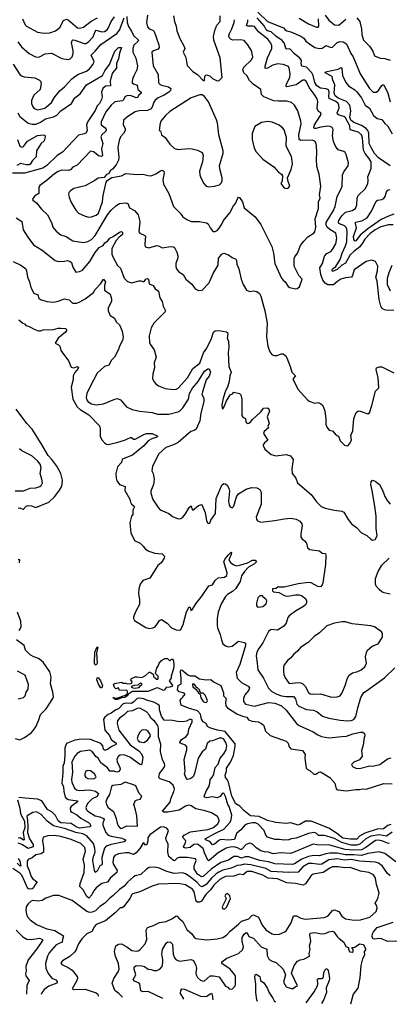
# Model space of a CAD drawing. Extents: x 1443846 to 1577407, y 839182 to 927291.
# Tile 302 of 535: x 1547353 to 1551325, y 839387 to 849975. Entities that reach past the tile are written whole.
import ezdxf

# ---------------------------------------------------------------- set-up
doc = ezdxf.new("R2010")
doc.units = 0

msp = doc.modelspace()

# ---------------------------------------------------------------- linework, layer by layer
at = {"layer": '0CON20XD'}
for points in [[(1547284, 849495), (1547355, 849386), (1547379, 849369), (1547401, 849361), (1547515, 849348), (1547565, 849325), (1547576, 849315), (1547582, 849292), (1547574, 849225), (1547504, 849165), (1547479, 849105), (1547479, 849075), (1547489, 849045), (1547504, 849025), (1547525, 849012), (1547545, 849006), (1547593, 849015), (1547624, 849025), (1547641, 849039), (1547694, 849085), (1547729, 849145), (1547787, 849213), (1547835, 849254), (1547912, 849338), (1547944, 849364), (1547985, 849388), (1548070, 849420), (1548104, 849445), (1548144, 849495), (1548153, 849525), (1548119, 849595), (1548165, 849635), (1548225, 849709), (1548396, 849825), (1548425, 849864), (1548475, 849994)], [(1547334, 849735), (1547372, 849682), (1547453, 849613), (1547515, 849578), (1547535, 849572), (1547565, 849577), (1547625, 849609), (1547695, 849614), (1547807, 849557), (1547875, 849546), (1547895, 849555), (1547915, 849574), (1547929, 849611), (1547928, 849645), (1547910, 849725), (1547915, 849752), (1547925, 849757), (1547945, 849754), (1548045, 849718), (1548065, 849718), (1548093, 849737), (1548141, 849789), (1548162, 849848), (1548175, 849864), (1548235, 849844), (1548265, 849849), (1548291, 849865), (1548305, 849885), (1548334, 849956), (1548371, 850005)], [(1547383, 849985), (1547410, 849920), (1547426, 849905), (1547545, 849841), (1547615, 849829), (1547675, 849835), (1547736, 849854), (1547785, 849891), (1547825, 849967), (1547855, 849981), (1547875, 849974), (1547975, 849889), (1547995, 849883), (1548037, 849893), (1548122, 849958), (1548190, 849995)], [(1548505, 850008), (1548509, 849945), (1548521, 849901), (1548553, 849853), (1548575, 849806), (1548629, 849755), (1548627, 849745), (1548579, 849701), (1548568, 849665), (1548570, 849625), (1548602, 849562), (1548619, 849475), (1548611, 849435), (1548578, 849372), (1548566, 849334), (1548560, 849305), (1548563, 849295), (1548575, 849285), (1548615, 849271), (1548622, 849225), (1548659, 849195), (1548658, 849185), (1548631, 849159), (1548623, 849137), (1548605, 849133), (1548545, 849159), (1548505, 849157), (1548484, 849145), (1548468, 849112), (1548457, 849103), (1548375, 849091), (1548335, 849054), (1548280, 848985), (1548228, 848875), (1548227, 848845), (1548272, 848812), (1548283, 848795), (1548277, 848775), (1548236, 848735), (1548225, 848715), (1548247, 848645), (1548233, 848585), (1548244, 848515), (1548232, 848505), (1548205, 848509), (1548145, 848554), (1548115, 848562), (1547970, 848410), (1547925, 848389), (1547898, 848362), (1547876, 848354), (1547805, 848356), (1547765, 848342), (1547725, 848318), (1547633, 848237), (1547568, 848192), (1547560, 848175), (1547558, 848105), (1547511, 848079), (1547490, 848045), (1547493, 848035), (1547535, 848004), (1547588, 847938), (1547651, 847875), (1547696, 847795), (1547710, 847745), (1547745, 847702), (1547793, 847663), (1547851, 847645), (1547925, 847598), (1548039, 847579), (1548085, 847589), (1548125, 847611), (1548165, 847653), (1548295, 847878), (1548334, 847925), (1548385, 847973), (1548425, 847999), (1548495, 848006), (1548515, 847997), (1548533, 847953), (1548585, 847924), (1548627, 847875), (1548643, 847805), (1548634, 847694), (1548645, 847679), (1548696, 847656), (1548706, 847646), (1548696, 847565), (1548697, 847545), (1548705, 847532), (1548742, 847522), (1548825, 847547), (1548845, 847543), (1548885, 847521), (1548975, 847537), (1549004, 847534), (1549015, 847527), (1549041, 847475), (1549051, 847435), (1549051, 847415), (1549032, 847352), (1549030, 847320), (1549037, 847297), (1549063, 847265), (1549110, 847235), (1549139, 847185), (1549201, 847131), (1549240, 847080), (1549275, 847064), (1549315, 847067), (1549385, 847140), (1549401, 847169)], [(1548727, 850025), (1548714, 849945), (1548725, 849897), (1548745, 849876), (1548785, 849862), (1548799, 849849), (1548848, 849705), (1548850, 849675), (1548842, 849658), (1548789, 849641), (1548774, 849625), (1548787, 849477), (1548840, 849385), (1548845, 849298), (1548851, 849285), (1548875, 849271), (1548952, 849252), (1548978, 849235), (1548972, 849215), (1548955, 849195), (1548906, 849164), (1548841, 849135), (1548810, 849110), (1548793, 849087), (1548777, 849035), (1548759, 849011), (1548725, 848998), (1548635, 848996), (1548595, 848985), (1548516, 848935), (1548468, 848895), (1548464, 848846), (1548486, 848806), (1548486, 848785), (1548468, 848752), (1548435, 848716), (1548420, 848675), (1548408, 848605), (1548417, 848493), (1548414, 848466), (1548391, 848415), (1548351, 848369), (1548330, 848355), (1548309, 848321), (1548282, 848305), (1548262, 848278), (1548195, 848270), (1548160, 848245), (1548055, 848189), (1547935, 848159), (1547897, 848135), (1547879, 848115), (1547876, 848095), (1547883, 848065), (1547904, 848015), (1547956, 847925), (1547986, 847896), (1548055, 847862), (1548095, 847850), (1548124, 847854), (1548175, 847874), (1548199, 847895), (1548242, 848015), (1548248, 848085), (1548282, 848228), (1548293, 848247), (1548342, 848278), (1548445, 848296), (1548495, 848320), (1548615, 848311), (1548675, 848315), (1548735, 848299), (1548765, 848297), (1548814, 848316), (1548865, 848350), (1548885, 848356), (1548900, 848345), (1548906, 848326), (1548890, 848255), (1548897, 848207), (1548956, 848105), (1549007, 847967), (1549076, 847896), (1549105, 847856), (1549148, 847825), (1549195, 847806), (1549286, 847806), (1549362, 847792), (1549379, 847779), (1549398, 847738), (1549424, 847704), (1549435, 847697), (1549455, 847699), (1549475, 847709), (1549498, 847732), (1549526, 847775), (1549543, 847817), (1549612, 847898), (1549651, 847975), (1549673, 847997), (1549696, 848054), (1549705, 848066), (1549715, 848063), (1549746, 848016), (1549765, 847950), (1549883, 847855), (1549945, 847773), (1550064, 847535), (1550080, 847465), (1550095, 847352), (1550166, 847196), (1550185, 847173), (1550207, 847155), (1550239, 847105), (1550257, 847095), (1550315, 847082), (1550335, 847086), (1550358, 847102), (1550387, 847185), (1550354, 847224), (1550309, 847309), (1550304, 847325), (1550303, 847405), (1550310, 847425), (1550339, 847465), (1550370, 847545), (1550407, 847593), (1550451, 847639), (1550517, 847683), (1550526, 847695), (1550535, 847745), (1550528, 847835), (1550564, 847946), (1550565, 848015), (1550580, 848055), (1550573, 848093), (1550589, 848185), (1550571, 848315), (1550546, 848395), (1550541, 848475), (1550547, 848545), (1550543, 848623), (1550536, 848655), (1550525, 848670), (1550495, 848679), (1550375, 848675), (1550357, 848687), (1550351, 848735), (1550376, 848855), (1550375, 848885), (1550343, 848995), (1550307, 849055), (1550274, 849084), (1550225, 849100), (1550135, 849098), (1550083, 849103), (1549975, 849146), (1549952, 849172), (1549943, 849225), (1549860, 849280), (1549822, 849322), (1549794, 849374), (1549762, 849405), (1549752, 849435), (1549761, 849465), (1549844, 849545), (1549858, 849575), (1549843, 849645), (1549824, 849675), (1549805, 849705), (1549765, 849750), (1549725, 849760), (1549644, 849754), (1549625, 849762), (1549605, 849785), (1549601, 849801), (1549607, 849825), (1549634, 849876), (1549658, 849945), (1549661, 849975)], [(1549006, 850016), (1549016, 849956), (1549034, 849905), (1549040, 849855), (1549072, 849772), (1549121, 849685), (1549126, 849664), (1549110, 849625), (1549137, 849567), (1549154, 849484), (1549215, 849418), (1549265, 849387), (1549325, 849322), (1549338, 849322), (1549344, 849366), (1549358, 849382), (1549395, 849372), (1549425, 849342), (1549475, 849318), (1549495, 849320), (1549528, 849355), (1549506, 849566), (1549439, 849755), (1549436, 849795), (1549451, 849859), (1549470, 849915), (1549507, 849955), (1549508, 850015)], [(1551375, 846852), (1551305, 846849), (1551272, 846855), (1551249, 846869), (1551234, 846894), (1551216, 846965), (1551195, 847165), (1551179, 847205), (1551199, 847275), (1551203, 847325), (1551175, 847374), (1551135, 847388), (1551075, 847376), (1550946, 847285), (1550931, 847225), (1550920, 847205), (1550855, 847199), (1550805, 847184), (1550771, 847165), (1550725, 847123), (1550665, 847125), (1550635, 847142), (1550612, 847175), (1550590, 847235), (1550578, 847305), (1550608, 847352), (1550628, 847432), (1550655, 847459), (1550695, 847481), (1550716, 847505), (1550750, 847565), (1550762, 847625), (1550749, 847679), (1550687, 847717), (1550658, 847745), (1550648, 847765), (1550648, 847795), (1550726, 847924), (1550744, 847965), (1550763, 848075), (1550808, 848155), (1550818, 848185), (1550820, 848305), (1550835, 848338), (1550881, 848405), (1550886, 848435), (1550860, 848525), (1550849, 848545), (1550835, 848556), (1550775, 848576), (1550745, 848615), (1550725, 848665), (1550714, 848725), (1550720, 848795), (1550712, 848815), (1550688, 848828), (1550665, 848831), (1550589, 848819), (1550534, 848804), (1550518, 848805), (1550512, 848812), (1550522, 848845), (1550585, 848945), (1550591, 848965), (1550587, 848977), (1550565, 848989), (1550549, 849019), (1550555, 849095), (1550548, 849125), (1550519, 849175), (1550465, 849245), (1550431, 849315), (1550415, 849325), (1550395, 849325), (1550325, 849274), (1550224, 849254), (1550218, 849265), (1550221, 849285), (1550255, 849355), (1550260, 849395), (1550250, 849455), (1550240, 849470), (1550185, 849493), (1550125, 849499), (1550074, 849486), (1550015, 849453), (1549995, 849450), (1549990, 849455), (1549989, 849475), (1550016, 849565), (1550062, 849665), (1550063, 849695), (1550053, 849723), (1550020, 849765), (1549919, 849845), (1549875, 849900), (1549855, 849906), (1549804, 849904), (1549791, 849911), (1549805, 849955), (1549804, 849975)], [(1551365, 847770), (1551315, 847768), (1551235, 847749), (1551172, 847715), (1551118, 847675), (1551063, 847615), (1551041, 847579), (1551008, 847532), (1550945, 847484), (1550905, 847445), (1550855, 847357), (1550815, 847336), (1550765, 847289), (1550715, 847268), (1550712, 847285), (1550715, 847296), (1550749, 847321), (1550797, 847395), (1550817, 847465), (1550855, 847543), (1550867, 847585), (1550871, 847701), (1550865, 847735), (1550845, 847757), (1550783, 847783), (1550778, 847795), (1550782, 847815), (1550816, 847864), (1550855, 847904), (1550927, 847923), (1550963, 847945), (1550977, 847985), (1550981, 848055), (1550989, 848085), (1551066, 848155), (1551095, 848210), (1551099, 848251), (1551095, 848285), (1551130, 848375), (1551129, 848445), (1551106, 848485), (1551065, 848535), (1551048, 848572), (1551037, 848705), (1551025, 848737), (1550995, 848765), (1550905, 848791), (1550902, 848835), (1550855, 848919), (1550835, 848934), (1550785, 848947), (1550768, 848958), (1550765, 848975), (1550786, 849025), (1550784, 849055), (1550774, 849075), (1550751, 849095), (1550679, 849129), (1550674, 849145), (1550680, 849195), (1550670, 849220), (1550645, 849232), (1550585, 849240), (1550547, 849265), (1550525, 849301), (1550507, 849375), (1550492, 849402), (1550435, 849463), (1550384, 849474), (1550379, 849501), (1550381, 849535), (1550365, 849560), (1550307, 849607), (1550255, 849661), (1550215, 849658), (1550195, 849725), (1550175, 849752), (1550105, 849798), (1550055, 849843), (1550015, 849854), (1550002, 849865), (1549979, 849909), (1549904, 849995)], [(1549911, 850055), (1550015, 849956), (1550189, 849889), (1550206, 849865), (1550222, 849855), (1550265, 849844), (1550375, 849799), (1550405, 849775), (1550427, 849745), (1550467, 849715), (1550525, 849675), (1550575, 849665), (1550605, 849670), (1550645, 849697), (1550695, 849677), (1550715, 849679), (1550765, 849728), (1550795, 849742), (1550828, 849738), (1550865, 849714), (1550913, 849613), (1550937, 849577), (1551011, 849391), (1551113, 849235), (1551151, 849195), (1551185, 849196), (1551210, 849215), (1551245, 849269), (1551255, 849276), (1551265, 849273), (1551310, 849185), (1551333, 849093)], [(1550355, 849992), (1550455, 849931), (1550544, 849894), (1550562, 849895), (1550568, 849905), (1550563, 849985)], [(1550634, 850024), (1550675, 849968), (1550735, 849921), (1550782, 849915), (1550859, 849981)], [(1550975, 849995), (1551007, 849957), (1551013, 849937), (1551026, 849875), (1551028, 849815), (1551049, 849755), (1551111, 849691), (1551146, 849635), (1551165, 849587), (1551225, 849561), (1551275, 849558), (1551335, 849541)], [(1547333, 848975), (1547354, 848935), (1547445, 848863), (1547485, 848850), (1547525, 848853), (1547575, 848873), (1547631, 848909), (1547715, 848930), (1547752, 848948), (1547795, 848994), (1547908, 849075), (1547945, 849136), (1548003, 849177), (1548069, 849275), (1548242, 849375), (1548268, 849425), (1548317, 849493), (1548375, 849636), (1548415, 849676), (1548446, 849675), (1548424, 849616), (1548414, 849555), (1548392, 849505), (1548393, 849455), (1548350, 849405), (1548332, 849345), (1548326, 849315), (1548329, 849265), (1548275, 849259), (1548245, 849235), (1548233, 849195), (1548240, 849145), (1548233, 849115), (1548212, 849075), (1548185, 849047), (1548162, 848998), (1548085, 848880), (1548072, 848845), (1548079, 848781), (1548065, 848754), (1548047, 848747), (1547985, 848734), (1547811, 848549), (1547756, 848514), (1547643, 848407), (1547603, 848377), (1547404, 848326), (1547275, 848326)], [(1551335, 848403), (1551210, 848490), (1551167, 848535), (1551133, 848593), (1551110, 848645), (1551106, 848755), (1551095, 848785), (1551076, 848805), (1551027, 848837), (1550945, 848869), (1550911, 848895), (1550900, 848925), (1550913, 848995), (1550901, 849055), (1550866, 849095), (1550775, 849132), (1550744, 849155), (1550732, 849185), (1550739, 849275), (1550718, 849325), (1550711, 849365), (1550636, 849405), (1550638, 849415), (1550775, 849444), (1550809, 849459), (1550815, 849450), (1550823, 849375), (1550858, 849298), (1550885, 849265), (1550955, 849220), (1550971, 849201), (1551025, 849134), (1551066, 849055), (1551112, 849025), (1551155, 848944), (1551195, 848914), (1551245, 848900), (1551275, 848859), (1551310, 848830), (1551355, 848747)], [(1549385, 848177), (1549445, 848184), (1549501, 848199), (1549515, 848212), (1549527, 848237), (1549530, 848275), (1549502, 848372), (1549499, 848405), (1549539, 848541), (1549541, 848565), (1549494, 848735), (1549477, 848867), (1549468, 848898), (1549381, 849091), (1549338, 849148), (1549315, 849167), (1549287, 849167), (1549195, 849134), (1548965, 848986), (1548918, 848945), (1548871, 848885), (1548858, 848845), (1548854, 848804), (1548853, 848785), (1548865, 848778), (1548878, 848735), (1548915, 848708), (1548965, 848638), (1549015, 848591), (1549055, 848579), (1549165, 848589), (1549205, 848585), (1549265, 848573), (1549314, 848545), (1549326, 848515), (1549319, 848445), (1549286, 848345), (1549290, 848305), (1549300, 848275), (1549332, 848212), (1549356, 848186), (1549385, 848177)], [(1550235, 848161), (1550257, 848185), (1550238, 848235), (1550232, 848275), (1550269, 848365), (1550286, 848425), (1550274, 848505), (1550229, 848585), (1550218, 848618), (1550219, 848709), (1550195, 848789), (1550180, 848810), (1550142, 848842), (1550065, 848874), (1550015, 848879), (1549950, 848870), (1549879, 848825), (1549850, 848750), (1549851, 848685), (1549871, 848595), (1549895, 848554), (1549965, 848476), (1550085, 848391), (1550135, 848337), (1550168, 848315), (1550178, 848295), (1550173, 848237), (1550158, 848215), (1550188, 848175), (1550205, 848164), (1550235, 848161)], [(1547328, 848688), (1547355, 848615), (1547375, 848604), (1547395, 848612), (1547435, 848668), (1547545, 848731), (1547608, 848738), (1547623, 848733), (1547628, 848715), (1547615, 848673), (1547579, 848641), (1547535, 848565), (1547530, 848500), (1547490, 848460), (1547465, 848421), (1547455, 848415), (1547425, 848415), (1547363, 848427), (1547322, 848408)], [(1551375, 847885), (1551315, 847863), (1551238, 847825), (1551095, 847726), (1551011, 847659), (1550965, 847598), (1550955, 847595), (1550945, 847613), (1550941, 847645), (1550971, 847735), (1550960, 847785), (1550963, 847797), (1551029, 847811), (1551086, 847844), (1551134, 847915), (1551184, 848025), (1551197, 848033), (1551245, 848040), (1551265, 848053), (1551280, 848075), (1551293, 848125), (1551308, 848142), (1551335, 848150)], [(1547315, 847846), (1547374, 847804), (1547391, 847715), (1547440, 847635)], [(1547440, 847635), (1547501, 847555), (1547595, 847498), (1547735, 847384), (1547765, 847374), (1547835, 847377), (1547865, 847384), (1547896, 847376), (1547908, 847365), (1547924, 847315), (1547955, 847261), (1547995, 847268), (1548028, 847282), (1548107, 847373), (1548165, 847472), (1548206, 847524), (1548248, 847545), (1548266, 847574), (1548295, 847592), (1548323, 847627), (1548357, 847643), (1548425, 847691), (1548448, 847698), (1548458, 847688), (1548458, 847665), (1548420, 847635), (1548391, 847599), (1548343, 847515), (1548342, 847455), (1548357, 847417), (1548405, 847333), (1548435, 847303), (1548476, 847195), (1548511, 847161), (1548555, 847144), (1548635, 847166), (1548655, 847166), (1548685, 847156), (1548711, 847189), (1548725, 847191), (1548736, 847186), (1548744, 847134), (1548786, 847116), (1548809, 847079), (1548846, 847055), (1548860, 846985), (1548884, 846945), (1548893, 846895), (1548920, 846845), (1548917, 846835), (1548795, 846710), (1548767, 846663), (1548744, 846576), (1548746, 846505), (1548754, 846485), (1548799, 846425), (1548821, 846345), (1548799, 846285), (1548800, 846230), (1548782, 846165), (1548781, 846115), (1548794, 846085), (1548815, 846060), (1548845, 846039), (1548915, 846008), (1549005, 845999), (1549035, 846002), (1549055, 846014), (1549155, 846125), (1549215, 846225), (1549288, 846282), (1549329, 846391), (1549365, 846444), (1549413, 846545), (1549435, 846615), (1549455, 846628), (1549495, 846631), (1549575, 846620), (1549585, 846611), (1549590, 846595), (1549584, 846555), (1549596, 846515), (1549600, 846455), (1549594, 846395), (1549601, 846245), (1549627, 846183), (1549612, 846145), (1549605, 846085), (1549586, 846024), (1549564, 845985), (1549539, 845905), (1549526, 845835), (1549530, 845795), (1549535, 845792), (1549555, 845818), (1549572, 845868), (1549615, 845940), (1549639, 845951), (1549655, 845970), (1549716, 845956), (1549730, 845940), (1549739, 845895), (1549739, 845719), (1549750, 845700), (1549778, 845688), (1549782, 845652), (1549790, 845640), (1549805, 845634), (1549825, 845639), (1549854, 845676), (1549945, 845759), (1549974, 845796), (1550015, 845802), (1550031, 845791), (1550037, 845767), (1550012, 845705), (1550032, 845635), (1550021, 845605), (1550027, 845585), (1549981, 845545), (1549971, 845525), (1550019, 845455), (1549984, 845425), (1549969, 845405), (1549969, 845395), (1549986, 845356), (1550055, 845301), (1550104, 845284), (1550215, 845300), (1550264, 845284), (1550291, 845245), (1550278, 845145), (1550282, 845095), (1550319, 845045), (1550337, 844995), (1550485, 844870), (1550542, 844792), (1550591, 844741), (1550634, 844724), (1550735, 844700), (1550815, 844690), (1550835, 844678), (1550881, 844601), (1550918, 844555), (1550973, 844515), (1551025, 844458), (1551085, 844430), (1551125, 844388), (1551145, 844378), (1551172, 844385), (1551194, 844425), (1551184, 844505), (1551184, 844635), (1551169, 844745), (1551141, 844911), (1551125, 844975), (1551129, 845005), (1551145, 845024), (1551174, 845014), (1551219, 844975), (1551252, 844915), (1551278, 844848), (1551301, 844805), (1551334, 844765)], [(1549401, 847169), (1549433, 847247), (1549484, 847335), (1549490, 847410), (1549525, 847452), (1549545, 847463), (1549595, 847448), (1549635, 847419), (1549675, 847399), (1549683, 847385), (1549687, 847345), (1549708, 847295), (1549734, 847185), (1549756, 847126), (1549791, 847065), (1549825, 847053), (1549865, 847058), (1549902, 847052), (1549929, 847029), (1549945, 847002), (1549987, 846843), (1550013, 846713), (1550006, 846566), (1550021, 846465), (1550042, 846402), (1550064, 846374), (1550084, 846364), (1550115, 846363), (1550165, 846383), (1550185, 846382), (1550208, 846365), (1550225, 846340), (1550261, 846245), (1550277, 846185), (1550318, 846145), (1550290, 846115), (1550290, 846105), (1550343, 846003), (1550448, 845885), (1550464, 845874), (1550525, 845853), (1550555, 845857), (1550586, 845846), (1550602, 845832), (1550618, 845808), (1550632, 845765), (1550644, 845684), (1550644, 845624), (1550652, 845595), (1550680, 845560), (1550715, 845553), (1550755, 845507), (1550778, 845495), (1550797, 845445), (1550845, 845398), (1550878, 845392), (1550897, 845413), (1550917, 845453), (1550912, 845505), (1550932, 845555), (1550942, 845685), (1550970, 845750), (1550995, 845768), (1551013, 845767), (1551095, 845738), (1551111, 845749), (1551136, 845826), (1551175, 845980), (1551212, 846015), (1551204, 846125), (1551183, 846215), (1551187, 846233), (1551215, 846242), (1551245, 846241), (1551375, 846178)], [(1547281, 847375), (1547365, 847335), (1547417, 847295), (1547427, 847275), (1547437, 847207), (1547459, 847155), (1547474, 847095), (1547504, 847034), (1547546, 847016), (1547560, 846980), (1547575, 846966), (1547645, 846944), (1547715, 846938), (1547765, 846948), (1547835, 846972), (1547885, 846963), (1547915, 846929), (1547925, 846926), (1547965, 846928), (1548000, 846940), (1548058, 846972), (1548145, 847042), (1548165, 847075), (1548225, 847138), (1548255, 847183), (1548275, 847155), (1548265, 847115), (1548265, 847068), (1548324, 847025), (1548341, 846975), (1548339, 846945), (1548303, 846875), (1548303, 846843), (1548326, 846795), (1548368, 846768), (1548393, 846723), (1548427, 846695), (1548454, 846625), (1548464, 846565), (1548458, 846525), (1548424, 846466), (1548415, 846428), (1548372, 846345), (1548341, 846315), (1548311, 846259), (1548265, 846244), (1548185, 846175), (1548105, 846025), (1548073, 845955), (1548068, 845915), (1548075, 845885), (1548090, 845865), (1548125, 845844), (1548175, 845835), (1548255, 845843), (1548375, 845896), (1548405, 845900), (1548435, 845888), (1548501, 845811), (1548563, 845783), (1548640, 845765), (1548775, 845752), (1548835, 845734), (1548955, 845734), (1549065, 845760), (1549105, 845800), (1549166, 845895), (1549178, 845955), (1549208, 846012), (1549271, 846085), (1549337, 846195), (1549375, 846222), (1549390, 846220), (1549404, 846185), (1549389, 846141), (1549358, 846102), (1549316, 845975), (1549311, 845945), (1549331, 845905), (1549332, 845868), (1549299, 845745), (1549289, 845661), (1549248, 845572), (1549235, 845561), (1549191, 845545), (1549055, 845429), (1549005, 845402), (1548922, 845375), (1548848, 845305), (1548779, 845175), (1548771, 845125), (1548787, 845095), (1548797, 845035), (1548790, 844975), (1548763, 844905), (1548761, 844885), (1548784, 844814), (1548840, 844730), (1548863, 844705), (1548955, 844666), (1548995, 844631), (1549055, 844609), (1549085, 844612), (1549105, 844624), (1549135, 844661), (1549175, 844729), (1549195, 844749), (1549201, 844715), (1549215, 844700), (1549275, 844752), (1549305, 844760), (1549315, 844750), (1549347, 844677), (1549360, 844585), (1549375, 844562), (1549385, 844558), (1549395, 844562), (1549407, 844593), (1549457, 844665), (1549465, 844825), (1549525, 844969), (1549545, 844988), (1549565, 844983), (1549586, 844966), (1549600, 844935), (1549606, 844905), (1549596, 844796), (1549604, 844755), (1549615, 844737), (1549635, 844727), (1549655, 844742), (1549682, 844845), (1549703, 844877), (1549785, 844928), (1549845, 844944), (1549902, 844942), (1549935, 844922), (1549946, 844895), (1549946, 844764), (1549894, 844625), (1549896, 844605), (1549910, 844585), (1549945, 844571), (1550095, 844589), (1550195, 844609), (1550265, 844614), (1550325, 844604), (1550364, 844584), (1550385, 844555), (1550390, 844535), (1550373, 844445), (1550374, 844415), (1550386, 844395), (1550415, 844372), (1550436, 844346), (1550444, 844294), (1550469, 844279), (1550574, 844264), (1550605, 844240), (1550638, 844235), (1550642, 844215), (1550640, 844115), (1550611, 843921), (1550602, 843898), (1550584, 843876), (1550555, 843881), (1550485, 843919), (1550455, 843924), (1550345, 843910), (1550195, 843872), (1550145, 843872), (1550135, 843878), (1550105, 843860), (1550070, 843855), (1550070, 843835), (1550082, 843822), (1550137, 843817), (1550205, 843780), (1550233, 843777), (1550315, 843789), (1550355, 843789), (1550382, 843782), (1550426, 843746), (1550436, 843726), (1550436, 843705), (1550426, 843685), (1550404, 843666), (1550315, 843616), (1550249, 843565), (1550233, 843545), (1550218, 843485), (1550191, 843455), (1550125, 843411), (1550055, 843416), (1550026, 843395), (1549966, 843274), (1549923, 843215), (1549902, 843175), (1549895, 843135), (1549904, 843055), (1549913, 842983), (1549974, 842895), (1550026, 842785), (1550061, 842751), (1550115, 842721), (1550165, 842703), (1550215, 842697), (1550295, 842698), (1550315, 842672), (1550332, 842615), (1550352, 842592), (1550435, 842557), (1550505, 842549), (1550545, 842537), (1550606, 842486), (1550675, 842464), (1550795, 842441), (1550876, 842436), (1550915, 842438), (1550945, 842450), (1550965, 842481), (1550985, 842575), (1551019, 842685), (1551051, 842739), (1551081, 842759), (1551273, 842897), (1551385, 843006)], [(1551336, 847056), (1551305, 847125), (1551304, 847194), (1551322, 847258), (1551355, 847335)], [(1547345, 846746), (1547385, 846711), (1547405, 846704), (1547420, 846685), (1547455, 846677), (1547515, 846644), (1547555, 846630), (1547575, 846629), (1547605, 846641), (1547715, 846644), (1547765, 846657), (1547795, 846657), (1547845, 846654), (1547854, 846645), (1547855, 846632), (1547844, 846615), (1547765, 846550), (1547733, 846495), (1547769, 846479), (1547784, 846464), (1547796, 846416), (1547878, 846308), (1547907, 846237), (1547933, 846233), (1547975, 846246), (1547983, 846235), (1547981, 846225), (1547945, 846181), (1547929, 846145), (1547927, 846105), (1547905, 846025), (1547925, 845894), (1547972, 845812), (1548004, 845785), (1548096, 845726), (1548209, 845609), (1548219, 845575), (1548216, 845495), (1548236, 845456), (1548264, 845424), (1548285, 845411), (1548305, 845408), (1548395, 845428), (1548478, 845452), (1548545, 845483), (1548555, 845483), (1548576, 845466), (1548595, 845466), (1548687, 845515), (1548715, 845524), (1548775, 845526), (1548837, 845495), (1548825, 845484), (1548771, 845469), (1548734, 845445), (1548685, 845392), (1548565, 845293), (1548465, 845254), (1548455, 845245), (1548445, 845212), (1548405, 845165), (1548386, 845095), (1548388, 845045), (1548396, 845015), (1548426, 844976), (1548486, 844955), (1548484, 844914), (1548535, 844820), (1548543, 844785), (1548555, 844767), (1548584, 844744), (1548586, 844735), (1548568, 844702), (1548570, 844655), (1548553, 844635), (1548538, 844565), (1548548, 844458), (1548585, 844376), (1548646, 844346), (1548681, 844315), (1548703, 844283), (1548739, 844259), (1548805, 844240), (1548882, 844232), (1548908, 844205), (1548904, 844185), (1548872, 844135), (1548836, 844104), (1548752, 843968), (1548676, 843944), (1548646, 843905), (1548634, 843856), (1548631, 843805), (1548641, 843735), (1548641, 843685), (1548600, 843615), (1548574, 843555), (1548576, 843535), (1548586, 843515), (1548708, 843438), (1548745, 843430), (1548785, 843435), (1548805, 843441), (1548821, 843459), (1548855, 843516), (1548875, 843526), (1548936, 843486), (1548985, 843436), (1549035, 843415), (1549075, 843409), (1549085, 843418), (1549110, 843470), (1549145, 843607), (1549175, 843663), (1549184, 843654), (1549193, 843623), (1549205, 843628), (1549245, 843695), (1549311, 843775), (1549385, 843887), (1549425, 843898), (1549454, 843946), (1549485, 843973), (1549555, 843981), (1549580, 844000), (1549584, 844026), (1549548, 844145), (1549561, 844179), (1549595, 844222), (1549625, 844250), (1549628, 844245), (1549626, 844225), (1549602, 844165), (1549619, 844139), (1549654, 844114), (1549685, 844102), (1549720, 844110), (1549800, 844135), (1549855, 844162), (1549882, 844162), (1549898, 844145), (1549877, 844125), (1549811, 844089), (1549767, 844043), (1549735, 843996), (1549721, 843935), (1549671, 843855), (1549639, 843825), (1549587, 843795), (1549566, 843774), (1549518, 843695), (1549485, 843605), (1549475, 843535), (1549474, 843465), (1549480, 843435), (1549508, 843365), (1549520, 843305), (1549537, 843265), (1549565, 843241), (1549595, 843231), (1549635, 843237), (1549705, 843291), (1549769, 843279), (1549780, 843270), (1549781, 843245), (1549720, 843040), (1549680, 842955), (1549689, 842895), (1549735, 842847), (1549808, 842808), (1549821, 842791), (1549816, 842764), (1549773, 842715), (1549758, 842675), (1549757, 842645), (1549781, 842615), (1549875, 842592), (1550025, 842631), (1550095, 842625), (1550125, 842616), (1550168, 842595), (1550215, 842550), (1550328, 842405), (1550355, 842384), (1550505, 842317), (1550555, 842285), (1550595, 842268), (1550675, 842254), (1550814, 842266), (1550865, 842269), (1550933, 842295), (1551015, 842314), (1551042, 842312), (1551058, 842298), (1551063, 842275), (1551054, 842255), (1551044, 842175), (1551027, 842115), (1551034, 842055), (1551005, 842017), (1550945, 841992), (1550918, 841965), (1550930, 841945), (1550966, 841926), (1551005, 841924), (1551115, 841950), (1551145, 841949), (1551222, 841965), (1551304, 842026), (1551343, 842037)], [(1547335, 844724), (1547355, 844725), (1547385, 844711), (1547395, 844712), (1547422, 844745), (1547445, 844752), (1547478, 844748), (1547525, 844730), (1547665, 844785), (1547725, 844845), (1547775, 844905), (1547798, 844945), (1547808, 844975), (1547813, 845025), (1547794, 845095), (1547753, 845173), (1547699, 845245), (1547658, 845288), (1547585, 845418), (1547485, 845570), (1547431, 845631), (1547315, 845786)], [(1547303, 844907), (1547395, 844908), (1547465, 844936), (1547525, 844941), (1547568, 844955), (1547583, 844965), (1547596, 844995), (1547592, 845035), (1547571, 845095), (1547583, 845155), (1547573, 845195), (1547545, 845231), (1547484, 845285), (1547375, 845338), (1547350, 845360)], [(1547352, 844135), (1547355, 844165), (1547338, 844168)], [(1551335, 843798), (1551271, 843811), (1551245, 843821), (1551216, 843846), (1551185, 843884), (1551176, 843905), (1551177, 843965), (1551205, 844040), (1551245, 844109), (1551325, 844185)], [(1549917, 843657), (1549965, 843664), (1550000, 843695), (1550007, 843727), (1550000, 843740), (1549970, 843765), (1549965, 843780), (1549935, 843780), (1549913, 843757), (1549898, 843702), (1549898, 843675), (1549904, 843664), (1549917, 843657)], [(1547346, 843406), (1547367, 843445), (1547365, 843506), (1547328, 843605)], [(1550705, 842690), (1550765, 842694), (1550795, 842705), (1550818, 842735), (1550851, 842815), (1550876, 842894), (1550895, 842926), (1550928, 842952), (1550985, 842967), (1551023, 842985), (1551062, 843015), (1551078, 843055), (1551069, 843125), (1551078, 843172), (1551089, 843195), (1551142, 843238), (1551206, 843265), (1551252, 843335), (1551253, 843375), (1551242, 843392), (1551165, 843446), (1551125, 843456), (1550925, 843478), (1550855, 843499), (1550815, 843501), (1550735, 843486), (1550653, 843457), (1550575, 843381), (1550517, 843343), (1550453, 843277), (1550371, 843225), (1550338, 843185), (1550297, 843153), (1550262, 843108), (1550235, 843087), (1550194, 843036), (1550187, 843013), (1550189, 842965), (1550193, 842933), (1550207, 842897), (1550248, 842838), (1550345, 842848), (1550375, 842845), (1550395, 842834), (1550420, 842810), (1550455, 842741), (1550475, 842725), (1550495, 842721), (1550585, 842725), (1550705, 842690)], [(1547305, 842246), (1547355, 842232), (1547406, 842255), (1547475, 842308), (1547502, 842335), (1547525, 842370), (1547558, 842445), (1547576, 842505), (1547638, 842565), (1547710, 842675), (1547716, 842695), (1547710, 842745), (1547685, 842835), (1547692, 842905), (1547675, 842962), (1547605, 843066), (1547555, 843105), (1547505, 843122), (1547465, 843145), (1547416, 843195), (1547400, 843245), (1547320, 843305)], [(1548175, 843034), (1548165, 843039), (1548158, 843055), (1548161, 843175), (1548185, 843231), (1548191, 843225), (1548178, 843165), (1548185, 843055), (1548175, 843034)], [(1548405, 842664), (1548378, 842665), (1548354, 842686), (1548395, 842679), (1548490, 842710), (1548511, 842729), (1548512, 842752), (1548504, 842766), (1548425, 842760), (1548415, 842790), (1548385, 842780), (1548370, 842795), (1548362, 842825), (1548372, 842838), (1548445, 842852), (1548465, 842840), (1548495, 842840), (1548513, 842833), (1548545, 842837), (1548558, 842842), (1548562, 842855), (1548548, 842875), (1548555, 842890), (1548593, 842907), (1548615, 842910), (1548665, 842902), (1548706, 842924), (1548745, 842960), (1548755, 842960), (1548787, 842937), (1548795, 842900), (1548808, 842898), (1548820, 842885), (1548837, 842883), (1548842, 842895), (1548840, 842915), (1548812, 842945), (1548828, 843005), (1548842, 843025), (1548852, 843055), (1548878, 843085), (1548910, 843105), (1548940, 843105), (1548965, 843080), (1548983, 843097), (1548995, 843097), (1549005, 843080), (1549009, 843035), (1549004, 842995), (1548979, 842915), (1548980, 842895), (1548960, 842865), (1548996, 842815), (1548988, 842805), (1548967, 842797), (1548928, 842795), (1548906, 842764), (1548898, 842762), (1548845, 842787), (1548825, 842790), (1548793, 842777), (1548729, 842751), (1548565, 842752), (1548517, 842723), (1548507, 842705), (1548481, 842685), (1548445, 842682), (1548405, 842664)], [(1547338, 842672), (1547395, 842687), (1547413, 842705), (1547421, 842745), (1547444, 842775), (1547449, 842825), (1547412, 842925), (1547328, 842968)], [(1548235, 842790), (1548225, 842792), (1548198, 842828), (1548181, 842875), (1548185, 842899), (1548195, 842900), (1548222, 842865), (1548242, 842815), (1548235, 842790)], [(1551340, 841320), (1551310, 841310), (1551264, 841275), (1551195, 841271), (1551061, 841229), (1551004, 841196), (1550975, 841164), (1550907, 841163), (1550825, 841173), (1550758, 841228), (1550675, 841281), (1550485, 841357), (1550423, 841357), (1550365, 841320), (1550345, 841315), (1550265, 841340), (1550215, 841332), (1550105, 841344), (1550015, 841363), (1549925, 841405), (1549832, 841415), (1549762, 841472), (1549719, 841519), (1549675, 841544), (1549633, 841625), (1549596, 841775), (1549584, 841804), (1549564, 841825), (1549561, 841851), (1549574, 841895), (1549574, 841925), (1549618, 841992), (1549649, 842061), (1549668, 842162), (1549667, 842187), (1549560, 842320), (1549479, 842335), (1549395, 842360), (1549371, 842375), (1549358, 842405), (1549326, 842426), (1549305, 842452), (1549296, 842506), (1549263, 842543), (1549165, 842570), (1549089, 842605), (1549078, 842655), (1549087, 842673), (1549108, 842692), (1549110, 842705), (1549128, 842715), (1549127, 842725), (1549110, 842735), (1549065, 842746), (1549049, 842769), (1549055, 842816), (1549088, 842835), (1549089, 842891), (1549080, 842965), (1549085, 842981), (1549095, 842985), (1549161, 842929), (1549185, 842918), (1549235, 842919), (1549285, 842886), (1549355, 842878), (1549405, 842880), (1549436, 842856), (1549516, 842816), (1549544, 842735), (1549542, 842705), (1549571, 842675), (1549565, 842635), (1549568, 842598), (1549585, 842575), (1549685, 842512), (1549746, 842486), (1549792, 842475), (1549810, 842445), (1549852, 842432), (1549916, 842426), (1549952, 842405), (1549976, 842385), (1549993, 842325), (1550045, 842276), (1550217, 842217), (1550237, 842195), (1550247, 842155), (1550265, 842133), (1550392, 842115), (1550422, 842075), (1550416, 842035), (1550433, 841927), (1550443, 841915), (1550475, 841899), (1550515, 841862), (1550535, 841862), (1550567, 841883), (1550585, 841887), (1550685, 841825), (1550739, 841765), (1550754, 841705), (1550772, 841695), (1550865, 841682), (1550965, 841697), (1551005, 841696), (1551035, 841704), (1551075, 841699), (1551265, 841761), (1551355, 841757)], [(1548585, 842786), (1548635, 842794), (1548650, 842815), (1548667, 842825), (1548668, 842835), (1548655, 842840), (1548635, 842832), (1548622, 842818), (1548584, 842816), (1548552, 842805), (1548557, 842795), (1548585, 842786)], [(1549355, 842634), (1549367, 842643), (1549370, 842655), (1549345, 842712), (1549325, 842732), (1549302, 842732), (1549293, 842743), (1549285, 842770), (1549265, 842790), (1549250, 842795), (1549250, 842805), (1549229, 842829), (1549215, 842832), (1549210, 842825), (1549215, 842802), (1549247, 842777), (1549274, 842735), (1549293, 842723), (1549301, 842681), (1549323, 842645), (1549338, 842635), (1549355, 842634)], [(1551355, 841237), (1551293, 841197), (1551215, 841211), (1551126, 841194), (1551072, 841168), (1551009, 841111), (1550975, 841100), (1550915, 841100), (1550815, 841127), (1550735, 841169), (1550655, 841197), (1550624, 841204), (1550565, 841203), (1550539, 841229), (1550515, 841236), (1550455, 841225), (1550325, 841174), (1550270, 841165), (1550245, 841156), (1550195, 841153), (1550145, 841160), (1550095, 841158), (1550016, 841186), (1549997, 841205), (1549979, 841255), (1549916, 841325), (1549887, 841337), (1549855, 841338), (1549801, 841329), (1549774, 841316), (1549728, 841262), (1549681, 841225), (1549660, 841160), (1549595, 841153), (1549515, 841160), (1549491, 841149), (1549445, 841109), (1549425, 841102), (1549397, 841137), (1549350, 841155), (1549346, 841165), (1549448, 841225), (1549545, 841269), (1549613, 841345), (1549627, 841375), (1549632, 841422), (1549604, 841514), (1549591, 841535), (1549565, 841621), (1549545, 841656), (1549528, 841655), (1549507, 841623), (1549475, 841608), (1549425, 841618), (1549365, 841606), (1549339, 841615), (1549335, 841625), (1549360, 841685), (1549385, 841725), (1549396, 841765), (1549399, 841805), (1549425, 841835), (1549439, 841865), (1549455, 841935), (1549485, 841970), (1549508, 842035), (1549545, 842081), (1549571, 842125), (1549578, 842165), (1549573, 842195), (1549545, 842238), (1549525, 842250), (1549495, 842248), (1549425, 842222), (1549395, 842218), (1549367, 842193), (1549350, 842130), (1549315, 842103), (1549270, 842035), (1549232, 841868), (1549216, 841835), (1549185, 841810), (1549156, 841806), (1549138, 841825), (1549124, 841864), (1549130, 841895), (1549120, 842020), (1549148, 842125), (1549148, 842155), (1549133, 842173), (1549076, 842195), (1549074, 842205), (1549090, 842235), (1549137, 842265), (1549164, 842295), (1549172, 842345), (1549207, 842425), (1549205, 842448), (1549185, 842454), (1549145, 842432), (1549105, 842425), (1549048, 842428), (1548995, 842440), (1548905, 842442), (1548876, 842485), (1548856, 842555), (1548854, 842595), (1548835, 842615), (1548795, 842636), (1548715, 842657), (1548685, 842673), (1548645, 842680), (1548615, 842675), (1548579, 842641), (1548555, 842623), (1548495, 842627), (1548465, 842619), (1548415, 842563), (1548385, 842553), (1548335, 842517), (1548305, 842505), (1548266, 842475), (1548254, 842455), (1548269, 842335), (1548316, 842276), (1548335, 842233), (1548388, 842195), (1548391, 842185), (1548384, 842176), (1548347, 842163), (1548295, 842126), (1548275, 842119), (1548265, 842119), (1548255, 842129), (1548245, 842165), (1548225, 842190), (1548115, 842233), (1548017, 842237), (1547945, 842229), (1547855, 842190), (1547837, 842145), (1547838, 842065), (1547830, 841985), (1547818, 841945), (1547816, 841874), (1547805, 841765), (1547825, 841725), (1547828, 841675), (1547843, 841615), (1547875, 841591), (1547974, 841574), (1547974, 841565), (1547905, 841515), (1547896, 841495), (1547899, 841465), (1547912, 841452), (1547967, 841425), (1548008, 841388), (1548104, 841335), (1548116, 841305), (1548108, 841295), (1547995, 841282), (1547959, 841295), (1547905, 841331), (1547795, 841340), (1547765, 841359), (1547736, 841416), (1547703, 841453), (1547653, 841483), (1547591, 841575), (1547545, 841593), (1547413, 841605), (1547345, 841610)], [(1551325, 841120), (1551315, 841117), (1551245, 841146), (1551205, 841152), (1551175, 841149), (1551074, 841075), (1551025, 841048), (1550935, 841044), (1550852, 841052), (1550685, 841100), (1550545, 841101), (1550505, 841108), (1550265, 841010), (1550155, 841015), (1550075, 841004), (1550025, 841025), (1549985, 841027), (1549945, 841038), (1549895, 841070), (1549855, 841111), (1549825, 841120), (1549785, 841104), (1549735, 841051), (1549725, 841051), (1549695, 841069), (1549655, 841079), (1549615, 841077), (1549573, 841067), (1549485, 841017), (1549415, 840955), (1549385, 840931), (1549376, 840936), (1549338, 841015), (1549324, 841064), (1549265, 841110), (1549225, 841107), (1549185, 841072), (1549137, 841067), (1549115, 841072), (1549112, 841085), (1549135, 841125), (1549138, 841145), (1549104, 841185), (1549122, 841205), (1549189, 841241), (1549375, 841266), (1549428, 841285), (1549478, 841325), (1549497, 841355), (1549493, 841383), (1549478, 841408), (1549415, 841445), (1549345, 841469), (1549245, 841489), (1549195, 841520), (1549167, 841527), (1549135, 841519), (1549065, 841475), (1548943, 841453), (1548903, 841453), (1548886, 841465), (1548969, 841561), (1548976, 841595), (1549010, 841675), (1549015, 841705), (1549001, 841745), (1548959, 841779), (1548861, 841811), (1548848, 841825), (1548855, 841869), (1548906, 841935), (1548912, 841955), (1548908, 841978), (1548887, 842017), (1548866, 842105), (1548868, 842185), (1548845, 842265), (1548845, 842355), (1548836, 842386), (1548805, 842428), (1548763, 842463), (1548747, 842497), (1548714, 842534), (1548645, 842571), (1548615, 842567), (1548565, 842542), (1548513, 842535), (1548475, 842499), (1548420, 842460), (1548405, 842435), (1548399, 842405), (1548418, 842335), (1548539, 842179), (1548632, 842112), (1548661, 842081), (1548675, 842045), (1548665, 841970), (1548655, 841964), (1548639, 841969), (1548538, 842045), (1548495, 842063), (1548465, 842070), (1548434, 842066), (1548415, 842054), (1548398, 842025), (1548399, 841995), (1548428, 841935), (1548431, 841915), (1548421, 841889), (1548398, 841882), (1548365, 841893), (1548320, 841895), (1548295, 841930), (1548223, 841985), (1548196, 842035), (1548172, 842052), (1548130, 842105), (1548105, 842121), (1548005, 842107), (1547972, 842085), (1547945, 842055), (1547914, 841995), (1547920, 841885), (1547909, 841805), (1547914, 841775), (1547941, 841711), (1547963, 841693), (1547992, 841685), (1548105, 841694), (1548169, 841679), (1548198, 841655), (1548185, 841623), (1548130, 841595), (1548083, 841545), (1548064, 841505), (1548069, 841479), (1548084, 841464), (1548165, 841414), (1548215, 841404), (1548254, 841384), (1548259, 841375), (1548246, 841335), (1548246, 841314), (1548279, 841235), (1548305, 841206), (1548334, 841194), (1548450, 841175), (1548488, 841155), (1548489, 841145), (1548476, 841135), (1548334, 841106), (1548282, 841088), (1548263, 841067), (1548236, 840965), (1548240, 840895), (1548234, 840886), (1548215, 840877), (1548185, 840820), (1548165, 840806), (1548155, 840825), (1548140, 840935), (1548141, 840965), (1548162, 841025), (1548161, 841065), (1548145, 841117), (1548075, 841200), (1548031, 841221), (1547955, 841235), (1547845, 841274), (1547717, 841307), (1547648, 841358), (1547585, 841430), (1547535, 841457), (1547495, 841451), (1547433, 841415), (1547429, 841405), (1547437, 841367), (1547439, 841295), (1547436, 841235), (1547458, 841165), (1547498, 841105), (1547498, 841082), (1547445, 841061), (1547375, 841106), (1547335, 841120)], [(1548685, 842204), (1548724, 842225), (1548749, 842255), (1548757, 842275), (1548753, 842295), (1548735, 842322), (1548715, 842335), (1548685, 842340), (1548665, 842334), (1548645, 842314), (1548625, 842280), (1548616, 842245), (1548625, 842225), (1548645, 842208), (1548685, 842204)], [(1548145, 841812), (1548172, 841825), (1548176, 841834), (1548156, 841865), (1548115, 841898), (1548085, 841902), (1548065, 841893), (1548051, 841865), (1548051, 841845), (1548062, 841825), (1548086, 841814), (1548145, 841812)], [(1548435, 841278), (1548455, 841281), (1548505, 841308), (1548617, 841303), (1548610, 841415), (1548598, 841478), (1548579, 841535), (1548595, 841574), (1548615, 841586), (1548647, 841593), (1548665, 841625), (1548637, 841655), (1548599, 841735), (1548575, 841748), (1548485, 841777), (1548440, 841750), (1548355, 841739), (1548339, 841731), (1548317, 841643), (1548288, 841595), (1548280, 841565), (1548286, 841536), (1548305, 841505), (1548361, 841461), (1548390, 841385), (1548399, 841335), (1548411, 841305), (1548435, 841278)], [(1547328, 841585), (1547353, 841495), (1547361, 841435), (1547406, 841355), (1547409, 841285), (1547391, 841235), (1547400, 841155), (1547395, 841153), (1547356, 841176), (1547335, 841174)], [(1551395, 840920), (1551318, 840978), (1551275, 841009), (1551215, 841026), (1551095, 841008), (1551025, 840988), (1550945, 840995), (1550855, 840993), (1550765, 841011), (1550685, 841014), (1550643, 841007), (1550575, 840983), (1550515, 840988), (1550455, 840977), (1550385, 840949), (1550305, 840897), (1550285, 840890), (1550095, 840899), (1550025, 840920), (1549935, 840933), (1549815, 840972), (1549775, 840972), (1549735, 840960), (1549695, 840976), (1549655, 840976), (1549595, 840937), (1549515, 840913), (1549410, 840840), (1549325, 840760), (1549305, 840757), (1549265, 840788), (1549228, 840845), (1549228, 840875), (1549250, 840935), (1549242, 840952), (1549157, 840967), (1549065, 840965), (1549045, 840960), (1549015, 840930), (1549005, 840932), (1548957, 840977), (1548946, 841024), (1548949, 841109), (1548926, 841155), (1548922, 841175), (1548952, 841255), (1548935, 841282), (1548895, 841294), (1548865, 841291), (1548752, 841208), (1548731, 841179), (1548730, 841145), (1548719, 841105), (1548705, 841100), (1548685, 841124), (1548675, 841116), (1548645, 841062), (1548604, 841016), (1548575, 840998), (1548525, 841015), (1548495, 841016), (1548415, 841007), (1548375, 840989), (1548359, 840965), (1548354, 840915), (1548361, 840891), (1548400, 840825), (1548398, 840805), (1548326, 840745), (1548295, 840701), (1548235, 840685), (1548175, 840641), (1548146, 840605), (1548128, 840565), (1548095, 840527), (1548075, 840546), (1548035, 840617), (1547998, 840655), (1548002, 840688), (1548045, 840805), (1548049, 840885), (1548033, 840947), (1548061, 841035), (1548053, 841073), (1548009, 841115), (1547905, 841161), (1547795, 841192), (1547725, 841201), (1547655, 841200), (1547610, 841185), (1547601, 841169), (1547599, 841145), (1547609, 841075), (1547607, 841023), (1547583, 841007), (1547525, 840993), (1547486, 840964), (1547444, 840946), (1547432, 840928), (1547434, 840876), (1547456, 840826), (1547475, 840762), (1547490, 840740), (1547536, 840705), (1547537, 840697), (1547512, 840665), (1547501, 840639), (1547485, 840629), (1547455, 840624), (1547441, 840631), (1547377, 840775), (1547355, 840797), (1547278, 840848)], [(1547338, 840955), (1547355, 840925), (1547365, 840874), (1547355, 840876), (1547326, 840906)], [(1551335, 840768), (1551305, 840795), (1551248, 840878), (1551210, 840905), (1551175, 840914), (1551005, 840926), (1550915, 840943), (1550845, 840937), (1550765, 840952), (1550675, 840939), (1550598, 840895), (1550575, 840892), (1550495, 840903), (1550455, 840900), (1550396, 840865), (1550345, 840808), (1550245, 840803), (1550055, 840816), (1549998, 840848), (1549838, 840888), (1549765, 840894), (1549728, 840882), (1549691, 840879), (1549625, 840850), (1549535, 840828), (1549491, 840809), (1549465, 840792), (1549415, 840745), (1549355, 840675), (1549315, 840652), (1549295, 840659), (1549255, 840700), (1549175, 840764), (1549135, 840791), (1549101, 840801), (1549013, 840795), (1548934, 840814), (1548845, 840855), (1548803, 840863), (1548745, 840858), (1548715, 840840), (1548655, 840783), (1548595, 840769), (1548575, 840758), (1548510, 840700), (1548475, 840658), (1548427, 840623), (1548355, 840552), (1548321, 840529), (1548265, 840472), (1548215, 840440), (1548169, 840391), (1548132, 840378), (1548105, 840375), (1548073, 840385), (1547915, 840505), (1547775, 840559), (1547715, 840557), (1547635, 840529), (1547594, 840505), (1547555, 840498), (1547495, 840505), (1547475, 840496), (1547442, 840468), (1547424, 840436), (1547420, 840395), (1547425, 840355), (1547437, 840327), (1547464, 840294), (1547535, 840245), (1547645, 840198), (1547732, 840182), (1547824, 840124), (1547812, 840085), (1547810, 840055), (1547745, 840028), (1547671, 839939), (1547652, 839905), (1547631, 839825), (1547635, 839775), (1547659, 839719), (1547699, 839669), (1547748, 839648), (1547756, 839624), (1547752, 839615), (1547666, 839584), (1547615, 839545), (1547590, 839510), (1547583, 839492)], [(1548457, 839465), (1548445, 839474), (1548419, 839505), (1548376, 839535), (1548345, 839615), (1548366, 839665), (1548412, 839738), (1548422, 839765), (1548416, 839825), (1548382, 839902), (1548370, 839955), (1548385, 840016), (1548415, 840034), (1548445, 840036), (1548504, 840005), (1548557, 839967), (1548605, 839958), (1548625, 839961), (1548645, 839973), (1548702, 840038), (1548718, 840085), (1548712, 840185), (1548725, 840214), (1548790, 840235), (1548855, 840268), (1548925, 840277), (1548995, 840311), (1549035, 840340), (1549046, 840336), (1549063, 840313), (1549105, 840279), (1549150, 840190), (1549202, 840145), (1549231, 840101), (1549245, 840094), (1549365, 840080), (1549475, 840091), (1549535, 840106), (1549575, 840132), (1549615, 840175), (1549705, 840248), (1549738, 840282), (1549814, 840306), (1549849, 840341), (1549865, 840350), (1549919, 840325), (1549957, 840237), (1550003, 840183), (1550065, 840146), (1550095, 840138), (1550145, 840140), (1550203, 840167), (1550215, 840179), (1550269, 840265), (1550295, 840337), (1550329, 840339), (1550373, 840313), (1550423, 840303), (1550625, 840320), (1550665, 840336), (1550713, 840397), (1550735, 840403), (1550782, 840385), (1550816, 840335), (1550855, 840306), (1550947, 840293), (1551015, 840296), (1551114, 840325), (1551185, 840384), (1551196, 840426), (1551192, 840445), (1551174, 840475), (1551202, 840525), (1551213, 840567), (1551216, 840585), (1551187, 840675), (1551177, 840745), (1551155, 840778), (1551105, 840806), (1551015, 840819), (1550905, 840859), (1550845, 840855), (1550775, 840866), (1550715, 840864), (1550685, 840851), (1550615, 840805), (1550505, 840787), (1550485, 840772), (1550425, 840683), (1550400, 840670), (1550315, 840687), (1550225, 840693), (1550125, 840738), (1550022, 840742), (1549967, 840777), (1549846, 840816), (1549799, 840815), (1549755, 840778), (1549715, 840785), (1549654, 840766), (1549565, 840760), (1549535, 840748), (1549505, 840728), (1549440, 840670), (1549402, 840618), (1549352, 840568), (1549305, 840498), (1549285, 840485), (1549265, 840484), (1549250, 840495), (1549226, 840595), (1549208, 840625), (1549135, 840672), (1549055, 840685), (1548845, 840679), (1548775, 840659), (1548645, 840597), (1548565, 840576), (1548553, 840565), (1548540, 840530), (1548467, 840435), (1548455, 840426), (1548434, 840425), (1548379, 840371), (1548275, 840285), (1548173, 840245), (1548156, 840225), (1548129, 840171), (1548075, 840145), (1548019, 840091), (1547983, 840037), (1547955, 839965), (1547942, 839948), (1547890, 839900), (1547814, 839855), (1547794, 839835), (1547807, 839815), (1547875, 839782), (1547915, 839753), (1547971, 839685), (1547973, 839665), (1547964, 839636), (1547916, 839555), (1547935, 839547), (1548055, 839551), (1548175, 839510), (1548191, 839495), (1548197, 839475), (1548197, 839473)], [(1549555, 840411), (1549578, 840435), (1549617, 840525), (1549612, 840555), (1549585, 840577), (1549565, 840568), (1549558, 840555), (1549570, 840525), (1549567, 840513), (1549527, 840435), (1549535, 840414), (1549555, 840411)], [(1551415, 840066), (1551305, 840064), (1551245, 840091), (1551215, 840096), (1551165, 840088), (1551146, 840096), (1551140, 840115), (1551144, 840145), (1551154, 840165), (1551195, 840214), (1551365, 840269)], [(1547313, 840183), (1547385, 840113), (1547429, 840089), (1547475, 840083), (1547565, 840099), (1547598, 840085), (1547598, 840075), (1547536, 839985), (1547444, 839865), (1547418, 839795), (1547424, 839745), (1547416, 839715), (1547418, 839695), (1547453, 839645), (1547429, 839589), (1547426, 839497)], [(1548891, 839451), (1548735, 839524), (1548677, 839523), (1548653, 839533), (1548643, 839605), (1548635, 839615), (1548588, 839635), (1548573, 839653), (1548599, 839705), (1548583, 839765), (1548584, 839786), (1548605, 839805), (1548665, 839802), (1548693, 839793), (1548735, 839765), (1548765, 839763), (1548795, 839750), (1548825, 839751), (1548859, 839765), (1548882, 839795), (1548892, 839835), (1548892, 839865), (1548881, 839929), (1548888, 839975), (1548925, 840044), (1548945, 840058), (1548975, 840057), (1548996, 840035), (1549001, 839925), (1549015, 839888), (1549035, 839866), (1549075, 839850), (1549195, 839870), (1549219, 839859), (1549247, 839805), (1549253, 839775), (1549245, 839725), (1549248, 839705), (1549265, 839674), (1549295, 839648), (1549315, 839638), (1549335, 839637), (1549398, 839692), (1549435, 839692), (1549495, 839681), (1549565, 839584), (1549590, 839570), (1549605, 839553), (1549625, 839550), (1549638, 839555), (1549667, 839585), (1549673, 839605), (1549672, 839685), (1549664, 839705), (1549615, 839764), (1549526, 839825), (1549525, 839845), (1549577, 839883), (1549703, 839935), (1549748, 839972), (1549757, 840005), (1549745, 840065), (1549745, 840105), (1549765, 840143), (1549785, 840161), (1549796, 840156), (1549815, 840115), (1549865, 840100), (1549946, 840005), (1550010, 839980), (1550012, 839912), (1550035, 839870), (1550065, 839852), (1550108, 839838), (1550184, 839764), (1550210, 839705), (1550189, 839625), (1550218, 839575), (1550285, 839554), (1550312, 839575), (1550338, 839585), (1550272, 839722), (1550303, 839805), (1550339, 839851), (1550366, 839864), (1550408, 839872), (1550467, 839905), (1550463, 839935), (1550474, 839975), (1550467, 840015), (1550483, 840067), (1550471, 840135), (1550475, 840151), (1550525, 840160), (1550595, 840146), (1550635, 840147), (1550675, 840165), (1550715, 840173), (1550727, 840167), (1550765, 840115), (1550786, 840096), (1550835, 840055), (1550858, 840008), (1550888, 839998), (1550887, 839975), (1550902, 839952), (1550925, 839948), (1550937, 839955), (1550937, 839977), (1550922, 839998), (1550955, 840000), (1551005, 840037), (1551049, 840029), (1551069, 839985), (1551068, 839972), (1551054, 839955), (1551059, 839915), (1551038, 839875), (1551018, 839805), (1551009, 839671), (1550988, 839562), (1550936, 839495), (1550907, 839387)], [(1549907, 839419), (1549902, 839435), (1549892, 839515), (1549892, 839605), (1549879, 839681), (1549882, 839705), (1549895, 839712), (1549934, 839685), (1549940, 839645), (1549975, 839618), (1550016, 839556), (1550029, 839519), (1550074, 839455), (1550088, 839425), (1550100, 839413)], [(1550432, 839402), (1550517, 839523), (1550552, 839585), (1550558, 839605), (1550552, 839658), (1550565, 839665), (1550595, 839663), (1550610, 839670), (1550619, 839685), (1550622, 839725), (1550633, 839755), (1550645, 839770), (1550655, 839770), (1550665, 839761), (1550673, 839735), (1550682, 839665), (1550680, 839645), (1550647, 839565), (1550649, 839515), (1550644, 839495), (1550621, 839439), (1550596, 839397)], [(1549113, 839444), (1549112, 839452), (1549080, 839505), (1549083, 839537), (1549095, 839553), (1549125, 839549), (1549295, 839473), (1549355, 839471), (1549405, 839505), (1549415, 839506), (1549422, 839492), (1549427, 839434)]]:
    msp.add_lwpolyline(points, dxfattribs=at)

doc.saveas('drawing.dxf')
